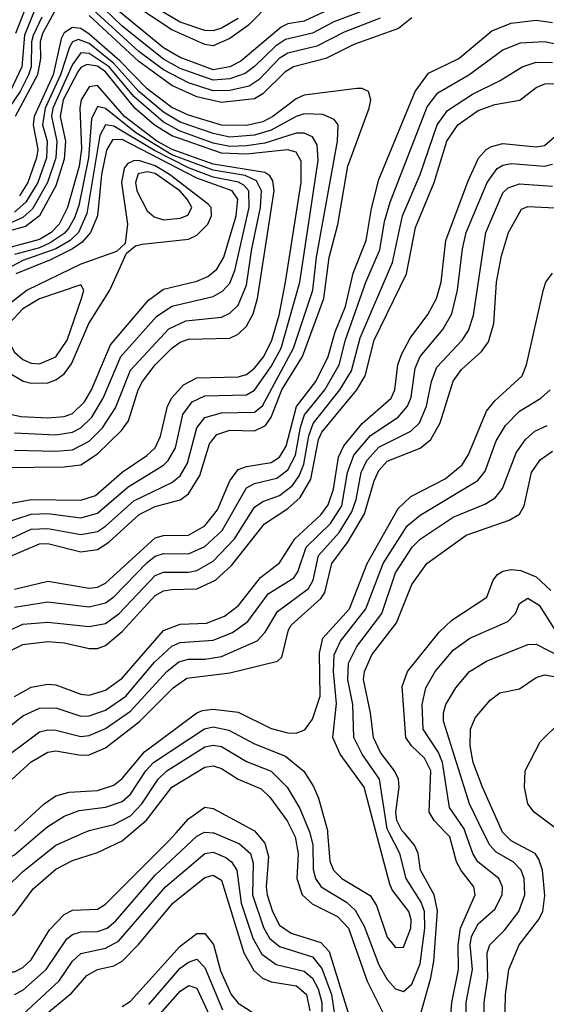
# Model space of a CAD drawing. Header units: inches. Extents: x 990535 to 1117859, y 769386 to 892122.
# Tile 648 of 656: x 1084462 to 1085735, y 829586 to 831964. Entities that reach past the tile are written whole.
import ezdxf

# ---------------------------------------------------------------- set-up
doc = ezdxf.new("R2010")
doc.units = ezdxf.units.IN
doc.header["$MEASUREMENT"] = 0
doc.layers.add('B0882', color=7, linetype='Continuous')
doc.layers.add('B0883', color=7, linetype='Continuous')

msp = doc.modelspace()

# ---------------------------------------------------------------- linework, layer by layer
at = {"layer": 'B0882', "color": 5}
for points, elevation in [([(1083769.8, 830000), (1083790, 829974.2), (1083814.8, 829950), (1083830, 829941), (1083850, 829940.8), (1083890, 829954.1), (1083910, 829954.8), (1084139.7, 829899.7), (1084170, 829882.9), (1084250, 829825.3), (1084370, 829707.1), (1084410, 829674.1), (1084430, 829664.2), (1084450, 829664.1), (1084470, 829674.7), (1084490, 829693.5), (1084534.5, 829765.5), (1084570, 829802.7), (1084590, 829813), (1084650, 829815.8), (1084670, 829827.4), (1084821.1, 829978.9), (1084840, 830000)], 3780), ([(1084053.2, 830000), (1084168.3, 829968.3), (1084288.8, 829888.7), (1084390, 829804.1), (1084410, 829792.7), (1084428.8, 829791.2), (1084450, 829804), (1084494.9, 829865.1), (1084550, 829912.3), (1084590, 829933.5), (1084650, 829952.3), (1084710, 829980.7), (1084732.7, 830000)], 3820), ([(1084186, 830000), (1084208.6, 829988.6), (1084306.8, 829926.8), (1084390, 829865.8), (1084410, 829860.1), (1084430, 829867.3), (1084470, 829906.4), (1084550, 829970.6), (1084616.5, 830000)], 3840), ([(1084267.7, 830000), (1084390, 829926.8), (1084410, 829926.3), (1084450, 829946.8), (1084511.7, 830000)], 3860), ([(1084450, 829609.5), (1084470, 829619.8), (1084526.2, 829670), (1084575.8, 829744.2), (1084590, 829754.7), (1084610, 829760.8), (1084650, 829761.7), (1084673.8, 829770), (1084693.6, 829786.4), (1084790, 829897.5), (1084890, 829992.1), (1084906, 830000)], 3760), ([(1084931, 830000), (1084993.6, 829973.6), (1085019.8, 829950), (1085026.5, 829926.5), (1085025, 829850), (1085051.4, 829771.4), (1085065.7, 829745.7), (1085090, 829725.2), (1085170, 829700.5), (1085192.6, 829672.6), (1085215.3, 829610), (1085225.4, 829545.4)], 3760), ([(1085033.9, 830000), (1085054.8, 829974.8), (1085063.1, 829943.1), (1085057.7, 829870), (1085060.5, 829850), (1085073.3, 829810), (1085090, 829777.3), (1085118, 829758), (1085190, 829735.1), (1085210, 829713.9), (1085279.5, 829490)], 3780), ([(1085122.8, 830000), (1085127.7, 829990), (1085134.9, 829950), (1085132.3, 829890), (1085145.1, 829850), (1085168.6, 829828.6), (1085230, 829798.2), (1085256.6, 829770), (1085302, 829642), (1085387.7, 829470)], 3820), ([(1085163.4, 830000), (1085170.6, 829970), (1085171.7, 829911.7), (1085177.4, 829890), (1085191.1, 829870), (1085252.3, 829832.3), (1085273.2, 829813.2), (1085294.3, 829774.3), (1085330, 829681.4), (1085350, 829646.2), (1085370, 829623.1), (1085390, 829617.1), (1085410, 829635), (1085430, 829683.5), (1085441.5, 829770), (1085440.1, 829810), (1085432.7, 829832.7), (1085396.4, 829890), (1085380.8, 829950), (1085355.1, 830000)], 3840), ([(1085206.4, 830000), (1085211.7, 829931.7), (1085220.8, 829910), (1085240.3, 829890), (1085308.7, 829848.7), (1085324.4, 829824.4), (1085350, 829747.8), (1085370, 829722.9), (1085390, 829724.1), (1085407.4, 829770), (1085408.3, 829790), (1085402.2, 829810), (1085362.3, 829862.3), (1085356.4, 829876.4), (1085323.6, 830000)], 3860), ([(1085430, 829558.4), (1085455.7, 829650), (1085462.8, 829690), (1085471.9, 829811.9), (1085464.1, 829850), (1085430.9, 829910), (1085424.7, 829950), (1085416.1, 829970), (1085390.9, 830000)], 3820), ([(1085501.8, 829530), (1085506.5, 829590), (1085522.3, 829670), (1085521.9, 829730), (1085527, 829770), (1085562.7, 829850), (1085559.2, 829870), (1085528.7, 829908.7), (1085517.9, 829930), (1085501.9, 829990), (1085492.3, 830000)], 3780), ([(1085541.3, 829510), (1085540.9, 829590), (1085556.3, 829670), (1085551.1, 829730), (1085554.3, 829750), (1085570, 829780.7), (1085610, 829815.5), (1085628.1, 829850), (1085629, 829870), (1085619.9, 829890), (1085569.6, 829930), (1085557.4, 829950), (1085539.7, 830000)], 3760), ([(1085584.8, 829490), (1085584.9, 829590), (1085593.3, 829650), (1085591.8, 829710), (1085598.2, 829730), (1085634.5, 829765.5), (1085668.5, 829810), (1085682.7, 829850), (1085680.8, 829890), (1085673.7, 829910), (1085654.5, 829930), (1085613.6, 829953.6), (1085598, 829970), (1085583.3, 830000)], 3740), ([(1085633.4, 829490), (1085635.8, 829610), (1085644.3, 829670), (1085669.3, 829730), (1085715.7, 829790), (1085726.1, 829810), (1085731.4, 829848.6), (1085725.1, 829910), (1085716.6, 829936.5), (1085707.7, 829950), (1085650, 829980.8), (1085630.3, 830000)], 3720), ([(1084470, 829561.1), (1084557.6, 829642.4), (1084590, 829690.1), (1084610, 829708.5), (1084670, 829721.6), (1084701.4, 829738.6), (1084814.9, 829870), (1084909.7, 829950.3), (1084930, 829953.5), (1084960.6, 829940.6), (1084973.9, 829930), (1084986.7, 829910), (1084997.2, 829830), (1085025.9, 829745.9), (1085047.3, 829707.3), (1085082.1, 829682.1), (1085150, 829666), (1085170, 829649.5), (1085183.4, 829623.4), (1085192.7, 829590), (1085193.4, 829530)], 3740), ([(1084532.5, 829567.5), (1084587.1, 829612.9), (1084624.5, 829655.5), (1084650, 829669.8), (1084690, 829678.8), (1084710, 829690.3), (1084749.7, 829730.3), (1084832.5, 829830), (1084910, 829891.8), (1084930, 829897.7), (1084950, 829885.5), (1085003.8, 829710), (1085028, 829668), (1085049.3, 829649.3), (1085070, 829640.6), (1085131, 829631), (1085155.6, 829610), (1085163.5, 829570)], 3720), ([(1084710, 829580.3), (1084730, 829593.2), (1084850, 829726.2), (1084890, 829756.9), (1084910, 829756.6), (1084930.8, 829730.8), (1084947.1, 829667.1), (1084973.3, 829610), (1084990, 829589), (1085050.4, 829550.4)], 3680), ([(1084774.3, 829585.7), (1084850, 829672.9), (1084870, 829687.9), (1084890, 829694.6), (1084910, 829675), (1084952.6, 829572.6)], 3660), ([(1084790.7, 829550), (1084850, 829617.7), (1084871.3, 829631.3), (1084890, 829624.6), (1084925.1, 829550)], 3640)]:
    msp.add_lwpolyline(points, dxfattribs=dict(at, elevation=elevation))
at = {"layer": 'B0883', "color": 5}
for points, elevation in [([(1085210, 831988.4), (1085150, 831960.1), (1085110, 831953.1), (1085094.3, 831945.7), (1084996.4, 831863.6), (1084970, 831849.7), (1084930, 831842.3), (1084850, 831872), (1084810, 831895.2), (1084604.2, 832064.2)], 4020), ([(1084990, 831966.6), (1084950, 831943.1), (1084930, 831936.8), (1084910, 831937.8), (1084850, 831957.4), (1084730, 832028.9)], 3960), ([(1084499.5, 831990), (1084474, 831926), (1084467.1, 831850), (1084439.3, 831790)], 4040), ([(1084550, 831988.6), (1084517.8, 831930), (1084511.4, 831910), (1084512.9, 831870), (1084505.7, 831830), (1084451.2, 831730)], 4080), ([(1084475.8, 831990), (1084452.5, 831930)], 4020), ([(1085333.2, 831966.8), (1085246.6, 831933.4), (1085180.6, 831899.4), (1085110, 831883), (1085089.6, 831870), (1085041.3, 831818.7), (1085017.1, 831803), (1084970, 831792.5), (1084930, 831792.1), (1084870, 831811), (1084810, 831842.7), (1084750, 831887), (1084630, 831996.5)], 4060), ([(1085305.1, 831990), (1085221.4, 831958.6), (1085170, 831930.9), (1085104.6, 831915.4), (1085080.5, 831899.5), (1085030, 831850.2), (1085006.7, 831833.3), (1084970, 831820.4), (1084930, 831817.1), (1084850, 831845.6), (1084810, 831867.9), (1084710, 831947.7), (1084666.7, 831990)], 4040), ([(1085070, 832005.9), (1085014.8, 831950), (1084970, 831917.8), (1084930, 831900.6), (1084910, 831903.8), (1084830, 831939.2), (1084730, 832004.7)], 3980), ([(1084516.1, 831970), (1084494.8, 831925.2), (1084490.7, 831910), (1084490.1, 831850), (1084483.9, 831830), (1084463.6, 831790), (1084422.2, 831730)], 4060), ([(1085410, 831968), (1085377.8, 831942.2), (1085270, 831903.9), (1085202.2, 831870), (1085123.6, 831850), (1085103, 831837), (1085050, 831784.2), (1085030, 831772.7), (1084950, 831763.8), (1084890, 831777.6), (1084830, 831804.6), (1084750, 831862.6), (1084630, 831973.5)], 4080), ([(1084434.7, 830665.3), (1084510, 830698.2), (1084530, 830698.5), (1084610, 830678.8), (1084650, 830684), (1084677.9, 830702.1), (1084751.1, 830768.9), (1084790, 830788.1), (1084850, 830803.9), (1084870, 830818.5), (1084897.2, 830862.8), (1084920.6, 830939.4), (1084938.3, 830961.7), (1084970, 830972), (1085030, 830970.7), (1085056.1, 830983.9), (1085070, 831003.7), (1085095.8, 831070), (1085145.4, 831150), (1085196.9, 831290), (1085210.4, 831389.6), (1085231.2, 831468.8), (1085254.8, 831610), (1085306.8, 831750), (1085310.3, 831770.3), (1085304.8, 831790), (1085290, 831797.6), (1085277.1, 831797.1), (1085150, 831781), (1085130, 831772.4), (1085074.3, 831730), (1085050, 831717.1), (1085010, 831708.2), (1084950, 831708.6), (1084870, 831733), (1084830, 831751.7), (1084770, 831796.3), (1084703.9, 831863.9), (1084630, 831928.6), (1084610, 831942.3), (1084590, 831944.7), (1084570, 831931.5), (1084562.7, 831917.3), (1084543.5, 831830), (1084497, 831730), (1084495.1, 831710), (1084505.8, 831650), (1084503.3, 831630), (1084481.7, 831570), (1084461.9, 831538.1)], 4120), ([(1084450, 830588.3), (1084530, 830607.4), (1084630, 830590.7), (1084650, 830593), (1084670, 830602.7), (1084790, 830712.3), (1084810, 830717.7), (1084870, 830718.9), (1084910, 830741.6), (1084940.1, 830779.9), (1084970.3, 830849.7), (1084990, 830877.1), (1085010, 830885), (1085070, 830894.3), (1085090, 830907.3), (1085106.3, 830933.7), (1085130.9, 831029.1), (1085177.8, 831090), (1085208, 831150), (1085224.8, 831210), (1085249.4, 831270.6), (1085268.4, 831351.6), (1085299.4, 831430), (1085312.1, 831507.9), (1085330, 831577.7), (1085417.5, 831790), (1085450, 831834.2), (1085523.7, 831870), (1085603.2, 831936.8), (1085650, 831955.2), (1085710, 831962.2), (1085750, 831956.5)], 4080), ([(1084430, 830705.5), (1084490, 830733.4), (1084530, 830735.3), (1084610, 830720.7), (1084650, 830727.7), (1084670, 830740.6), (1084737.9, 830802.1), (1084830, 830846.1), (1084850, 830862.3), (1084867.7, 830892.3), (1084890, 830978), (1084910, 831003.3), (1084950, 831014.4), (1085030, 831015.5), (1085048.8, 831031.2), (1085123.8, 831170), (1085170.5, 831310), (1085179.1, 831390), (1085230.5, 831670.5), (1085231.4, 831710), (1085222.5, 831722.5), (1085194.7, 831734.7), (1085150, 831736), (1085130, 831730), (1085070, 831697), (1085030, 831684.7), (1084970, 831680.2), (1084930, 831688.4), (1084850, 831716.2), (1084810, 831739.9), (1084750, 831790.3), (1084690, 831858.1), (1084630, 831906.1), (1084604.5, 831915.5), (1084590, 831910.4), (1084582.9, 831897.1), (1084560.9, 831830), (1084523.7, 831750), (1084517.8, 831710), (1084528.6, 831670), (1084527.1, 831630), (1084505.8, 831570), (1084477.5, 831522.5), (1084450, 831498.9)], 4140), ([(1084450, 830544.8), (1084530, 830557.9), (1084630, 830546), (1084670, 830555.4), (1084690, 830569.8), (1084770, 830652.6), (1084790, 830667.7), (1084810, 830674.3), (1084870, 830674.1), (1084910, 830691.3), (1084951.3, 830730), (1085010, 830832.8), (1085030, 830843.2), (1085083.5, 830856.5), (1085110, 830876.6), (1085128.4, 830911.6), (1085140.7, 830979.3), (1085150.8, 831009.2), (1085199.2, 831070), (1085234.5, 831130), (1085249.7, 831190.3), (1085298.7, 831330), (1085332.4, 831407.6), (1085343.8, 831476.2), (1085357.1, 831522.9), (1085447.1, 831752.9), (1085472.9, 831787.2), (1085547.8, 831830), (1085630, 831890.7), (1085672.6, 831907.4), (1085730, 831911), (1085930, 831869.8)], 4060), ([(1084410, 830743.5), (1084490, 830769.7), (1084530, 830770.9), (1084610, 830760.9), (1084650, 830771.6), (1084724.2, 830835.8), (1084810, 830887.9), (1084821.2, 830898.8), (1084838.4, 830930), (1084856.4, 831010), (1084879.1, 831040.9), (1084910, 831055.4), (1085010, 831057.8), (1085030, 831068.9), (1085070, 831126), (1085093.8, 831170), (1085139.2, 831330), (1085183.6, 831623.6), (1085181.4, 831661.5), (1085170, 831680.7), (1085150, 831689.9), (1085130, 831689.8), (1085054.3, 831665.7), (1085010, 831658.6), (1084970, 831657.5), (1084930, 831665.4), (1084850, 831694.6), (1084810, 831715.7), (1084738, 831778), (1084678.3, 831850), (1084630, 831881.9), (1084610, 831883.3), (1084590, 831855.7), (1084542.5, 831750), (1084538.8, 831730), (1084551.7, 831670), (1084549.8, 831630), (1084529.8, 831570), (1084493.3, 831506.8), (1084470, 831485.5), (1084370, 831441.6)], 4160), ([(1084350, 830779), (1084490, 830804.7), (1084610, 830803.4), (1084645.4, 830814.6), (1084709.5, 830870.6), (1084769.1, 830910.9), (1084789.6, 830930), (1084802.2, 830957.8), (1084819.2, 831030), (1084830, 831050.4), (1084858.4, 831081.6), (1084890, 831099), (1084990, 831101), (1085010, 831107.1), (1085030, 831122.1), (1085052.1, 831150), (1085071.6, 831190), (1085089.5, 831250), (1085104.9, 831330), (1085142.6, 831570), (1085142.2, 831622.2), (1085130, 831643.4), (1085109.6, 831649.6), (1085010, 831638.6), (1084950, 831641.2), (1084830, 831683.3), (1084787.5, 831710), (1084740.8, 831750), (1084670, 831838), (1084650, 831851.6), (1084624.6, 831855.4), (1084610, 831847.7), (1084602.7, 831837.3), (1084567.6, 831770), (1084560.4, 831730), (1084573, 831670), (1084570, 831626.4), (1084550, 831562.1), (1084510.2, 831490), (1084476.1, 831463.9), (1084428.7, 831451.3)], 4180), ([(1084419.2, 830480.8), (1084470, 830503.9), (1084530, 830509.1), (1084630, 830498.5), (1084670, 830505.2), (1084702.4, 830530), (1084790, 830621.1), (1084810, 830629.4), (1084870, 830629.6), (1084890, 830633.7), (1084930, 830656.3), (1084981.5, 830710), (1085030, 830786.7), (1085050, 830800.1), (1085090, 830814.9), (1085121.1, 830838.9), (1085137.6, 830862.4), (1085149.2, 830890), (1085161.1, 830958.9), (1085171.3, 830988.7), (1085235.7, 831070), (1085264.3, 831115.7), (1085284.7, 831195.3), (1085363.1, 831376.9), (1085387.1, 831490), (1085429.9, 831589.9), (1085470.7, 831709.3), (1085495.6, 831744.4), (1085556.2, 831783.8), (1085623, 831817), (1085676.7, 831850), (1085710, 831861.1), (1085750, 831860)], 4040), ([(1084350, 830881.7), (1084570, 830883.5), (1084610, 830889), (1084650, 830915.5), (1084708.6, 830971.4), (1084724.9, 830995.1), (1084748.3, 831070), (1084758.7, 831090), (1084789.7, 831130), (1084830, 831170.3), (1084850, 831184.9), (1084870, 831191.9), (1084970, 831194.7), (1084990, 831204), (1085010, 831223.4), (1085026.5, 831253.5), (1085036.8, 831290), (1085077.1, 831550), (1085073.9, 831574), (1085066.8, 831586.8), (1085054.9, 831594.9), (1084930, 831614.9), (1084831.1, 831650), (1084793.8, 831670), (1084715.8, 831730), (1084650, 831804.5), (1084630, 831801.4), (1084610.7, 831770), (1084607.4, 831750), (1084612, 831652), (1084606.3, 831610), (1084578.2, 831510), (1084557.7, 831470), (1084538.1, 831450), (1084510, 831432.9), (1084430, 831410.9)], 4220), ([(1084430, 830434.6), (1084470, 830454.4), (1084530, 830462), (1084570, 830458.8), (1084630, 830445.1), (1084650, 830445.2), (1084670, 830452.3), (1084710, 830485.8), (1084790, 830573.2), (1084810, 830584.1), (1084830, 830587.7), (1084890, 830589), (1084935.3, 830610), (1084974.3, 830645.7), (1085053.9, 830746.1), (1085110, 830783.3), (1085140.3, 830810), (1085166.1, 830853.9), (1085184.6, 830950), (1085192.1, 830967.9), (1085276.5, 831070), (1085296.7, 831103.3), (1085318.8, 831190), (1085396.9, 831350), (1085418.4, 831461.6), (1085463.5, 831570), (1085494, 831670), (1085521.3, 831710), (1085570, 831744.2), (1085610, 831759.1), (1085670.7, 831769.3), (1085710, 831799.5), (1085731.3, 831808.7), (1085770.7, 831809.3)], 4020), ([(1084450, 830923.9), (1084550, 830921.6), (1084590, 830925.2), (1084630, 830946.1), (1084662, 830978), (1084693.5, 831026.5), (1084730, 831117.4), (1084822.6, 831217.4), (1084864, 831236), (1084950, 831245.3), (1084970, 831255.1), (1084990, 831273.8), (1085010, 831322.5), (1085022.8, 831410), (1085043.9, 831510), (1085046.5, 831550), (1085034.1, 831574.1), (1085007.1, 831587.1), (1084930, 831599.8), (1084830, 831637.5), (1084742.9, 831690), (1084670, 831748.7), (1084650, 831753.9), (1084635.9, 831724.1), (1084628.5, 831630), (1084604.8, 831515.2), (1084595, 831485), (1084580.5, 831459.5), (1084570, 831447.3), (1084535.7, 831424.3), (1084510, 831412.7), (1084450, 831396.4)], 4240), ([(1084450, 830966.1), (1084550, 830960.9), (1084590, 830967.5), (1084610, 830977.6), (1084636.3, 831003.7), (1084663.9, 831050), (1084706.3, 831150), (1084793.2, 831246.8), (1084830, 831271.7), (1084930, 831295.1), (1084952.3, 831307.7), (1084970, 831327.5), (1084982, 831358), (1085017, 831510), (1085015.6, 831550), (1085003.7, 831563.7), (1084991.2, 831571.2), (1084930, 831583.5), (1084870, 831605.6), (1084787.9, 831647.9), (1084690, 831706.5), (1084670, 831709.7), (1084656.2, 831683.8), (1084624.5, 831495.5), (1084604.2, 831450), (1084584.4, 831430), (1084549.7, 831410.3), (1084470, 831381.8), (1084397, 831343)], 4260), ([(1084450, 830329.5), (1084490, 830351.7), (1084530, 830358.9), (1084550, 830357.4), (1084610, 830334.9), (1084630, 830332.2), (1084670, 830344.5), (1084710, 830373.7), (1084810, 830488.5), (1084850, 830504.1), (1084913.4, 830506.6), (1084956.9, 830523.1), (1084990.7, 830549.3), (1085043.8, 830616.2), (1085090, 830652.3), (1085126.8, 830710), (1085190, 830768.1), (1085207.8, 830792.2), (1085220.3, 830830), (1085232.8, 830907.2), (1085245.4, 830934.6), (1085290, 830988.1), (1085359.8, 831050), (1085368.6, 831070), (1085376.3, 831130), (1085385, 831155), (1085405.7, 831194.3), (1085448.7, 831251.3), (1085469.6, 831290.4), (1085480.5, 831330), (1085491.7, 831430), (1085545.6, 831574.4), (1085571.2, 831628.8), (1085589.6, 831650), (1085602.5, 831657.5), (1085630, 831664.9), (1085710, 831656.4), (1085730, 831659.5), (1085790, 831710.9)], 3980), ([(1084430, 831013.1), (1084465.1, 831005.1), (1084530, 831001.8), (1084570, 831005.4), (1084590, 831012.8), (1084619, 831041), (1084635.6, 831070), (1084681.6, 831178.4), (1084773.7, 831286.3), (1084810, 831312.6), (1084890, 831331.8), (1084916.8, 831343.2), (1084938.8, 831361.2), (1084955.3, 831390), (1084985.3, 831490), (1084989.1, 831530), (1084975.6, 831550), (1084890, 831580.6), (1084710, 831674.4), (1084686.9, 831673.1), (1084671.8, 831648.2), (1084659.9, 831590), (1084649.9, 831490), (1084633, 831450), (1084613.3, 831426.7), (1084590, 831410.1), (1084536.5, 831383.5), (1084453.1, 831350)], 4280), ([(1084395.9, 830224.1), (1084470, 830282.3), (1084510, 830301.1), (1084550, 830301.8), (1084610, 830281.7), (1084630, 830282.4), (1084670, 830296.6), (1084718.6, 830330), (1084788, 830412), (1084830, 830450.8), (1084850, 830459.6), (1084930, 830464.9), (1084976.3, 830483.7), (1085013.4, 830510), (1085062.5, 830577.5), (1085124.5, 830615.5), (1085134.6, 830630), (1085154.2, 830690), (1085212.9, 830747.1), (1085240.4, 830790), (1085254.6, 830870), (1085270, 830911.9), (1085310, 830959.6), (1085376.5, 831003.5), (1085399.3, 831030), (1085407.8, 831052.2), (1085418, 831122), (1085429.5, 831150), (1085484.6, 831215.4), (1085506.4, 831253.6), (1085520.2, 831310), (1085532.1, 831410), (1085541.1, 831450), (1085591.4, 831570), (1085616.2, 831603.8), (1085630, 831612.2), (1085650, 831616.2), (1085730.4, 831609.6), (1085750, 831614.4)], 3960), ([(1084433.1, 831113.1), (1084470.8, 831090.8), (1084490, 831085.9), (1084530, 831086.8), (1084550, 831093.6), (1084570, 831108.5), (1084587.1, 831132.9), (1084629.4, 831230), (1084679.7, 831310), (1084720.3, 831399.7), (1084742.3, 831417.7), (1084758.3, 831421.7), (1084870, 831433.8), (1084890, 831443.3), (1084916.6, 831470), (1084926, 831490), (1084925.1, 831510), (1084918, 831518), (1084824.2, 831590), (1084790, 831610.7), (1084750, 831623.7), (1084737.2, 831622.8), (1084723.4, 831616.6), (1084714.9, 831605.1), (1084707.9, 831570), (1084722.5, 831470), (1084716.9, 831423.1), (1084696.1, 831403.9), (1084610, 831373.3), (1084480.3, 831310), (1084429.3, 831270.6)], 4320), ([(1084410, 830169.7), (1084510, 830243.8), (1084530, 830249), (1084550, 830248.1), (1084610, 830232.9), (1084630, 830234.8), (1084670, 830251.6), (1084730, 830293.5), (1084818.2, 830390), (1084847.1, 830412.9), (1084870, 830419.3), (1084910, 830419.1), (1084950, 830425.6), (1085036, 830464), (1085055.8, 830484.2), (1085085.2, 830534.8), (1085160.3, 830590), (1085171.3, 830610), (1085184.5, 830670), (1085234.4, 830725.6), (1085265.1, 830774.9), (1085275.4, 830804.6), (1085287.4, 830870), (1085301.3, 830898.7), (1085330, 830930.9), (1085407.7, 830970), (1085427.9, 830990), (1085445.6, 831030), (1085457.1, 831090), (1085470, 831124.8), (1085531, 831190), (1085546.6, 831213.4), (1085558.5, 831250), (1085588.2, 831450), (1085630, 831545.4), (1085642.3, 831557.7), (1085670, 831567.2), (1085750, 831561.6)], 3940), ([(1084444.2, 830130), (1084490, 830171.6), (1084530, 830195), (1084550, 830198), (1084610, 830187.6), (1084630, 830188.2), (1084670, 830205.1), (1084751.4, 830268.6), (1084833.4, 830350), (1084866.2, 830373.8), (1084970, 830386.5), (1085085.1, 830414.9), (1085095.7, 830424.4), (1085111.7, 830490), (1085118.4, 830501.6), (1085190, 830565.6), (1085199.8, 830580.2), (1085216.3, 830650), (1085256.3, 830703.7), (1085295.8, 830770), (1085318.6, 830850), (1085330, 830875), (1085350, 830897.2), (1085430, 830929), (1085455.5, 830950), (1085478.1, 830990), (1085509.4, 831090.6), (1085530, 831118.8), (1085577.7, 831162.3), (1085594.6, 831185.4), (1085607.9, 831230), (1085614.1, 831330), (1085626.5, 831393.5), (1085643.2, 831450), (1085674.4, 831505.6), (1085690, 831512.2), (1085790, 831507.5)], 3920), ([(1084450, 830004.3), (1084521.4, 830070), (1084550, 830089.5), (1084581.7, 830098.3), (1084650, 830102.3), (1084690, 830115), (1084710, 830131.6), (1084764, 830196), (1084890, 830289.8), (1084904.2, 830295.8), (1084930, 830298.9), (1084990, 830291.3), (1085070, 830251.8), (1085110, 830241.7), (1085130, 830241), (1085151.6, 830248.4), (1085170, 830274.8), (1085188.6, 830330), (1085186.5, 830433.5), (1085194.4, 830470), (1085258.9, 830541.1), (1085302.2, 830650), (1085376.6, 830783.4), (1085407.5, 830812.5), (1085490, 830854.9), (1085531.2, 830888.8), (1085546.7, 830913.3), (1085590, 831018.3), (1085610, 831042.9), (1085676.3, 831103.7), (1085686.5, 831130), (1085727.7, 831312.3), (1085733.8, 831330), (1085750, 831351.6)], 3880), ([(1085323.6, 830000), (1085294.6, 830110), (1085236.3, 830190), (1085219, 830230), (1085227.4, 830312.6), (1085220.4, 830390), (1085222, 830430), (1085237.3, 830462.7), (1085299, 830541), (1085340.2, 830650), (1085398.3, 830741.7), (1085430, 830767.5), (1085569.1, 830850.9), (1085586.9, 830873.1), (1085613.8, 830946.2), (1085636.1, 830983.9), (1085670, 831017.9), (1085721.6, 831050), (1085744.2, 831070)], 3860), ([(1085355.1, 830000), (1085350, 830009.9), (1085331.3, 830130), (1085289.7, 830190), (1085269.7, 830230), (1085267.1, 830310), (1085254.9, 830370), (1085257.1, 830410), (1085277.2, 830450), (1085337.3, 830530), (1085370, 830627.5), (1085410.3, 830690), (1085430, 830709.4), (1085510, 830762.5), (1085586.1, 830793.9), (1085611.2, 830808.8), (1085628.6, 830831.4), (1085662.2, 830917.8), (1085684.6, 830950), (1085706.9, 830970), (1085736.5, 830983.5)], 3840), ([(1085390.9, 830000), (1085385.9, 830005.9), (1085373.8, 830030), (1085371.1, 830050), (1085378.9, 830110), (1085377.4, 830130), (1085367.7, 830150), (1085334, 830194), (1085316.8, 830230), (1085310.2, 830290), (1085293.1, 830370), (1085295, 830390), (1085313.5, 830430), (1085372.7, 830507.3), (1085410, 830599.5), (1085446, 830650), (1085540.9, 830719.1), (1085645.3, 830754.7), (1085670, 830769.6), (1085681, 830790), (1085699.2, 830870), (1085719.6, 830900.4), (1085750, 830921.9)], 3820), ([(1085492.3, 830000), (1085463.7, 830030), (1085452, 830050), (1085455.4, 830150), (1085440.4, 830180.4), (1085408.9, 830210), (1085395.5, 830230), (1085386.4, 830353.6), (1085399.1, 830390), (1085475.8, 830484.2), (1085506.4, 830513.6), (1085591, 830569), (1085606.2, 830610), (1085616.5, 830623.5), (1085630, 830632), (1085650, 830635.6), (1085673.4, 830633.4), (1085710, 830617.8), (1085745.4, 830585.4)], 3780), ([(1085539.7, 830000), (1085536.2, 830010), (1085501, 830061), (1085484.2, 830170), (1085473.8, 830193.8), (1085437.3, 830250), (1085434.8, 830310), (1085443.3, 830350), (1085466.2, 830390), (1085510, 830440.8), (1085550, 830470.1), (1085641.6, 830510), (1085659.9, 830530), (1085670, 830553.7), (1085690, 830566.6), (1085717.4, 830550), (1085755.1, 830490)], 3760), ([(1085583.3, 830000), (1085548.9, 830070), (1085486.5, 830270), (1085486.3, 830290), (1085492.1, 830310), (1085516.1, 830350), (1085549.4, 830390), (1085590, 830414.5), (1085690, 830454.4), (1085710, 830455.5), (1085770, 830425.2)], 3740), ([(1085630.3, 830000), (1085630, 830000.3), (1085580.1, 830110), (1085558.1, 830170), (1085550.5, 830210), (1085551.5, 830250), (1085562.5, 830277.5), (1085599.4, 830320.6), (1085622.3, 830337.7), (1085670, 830347.5), (1085710, 830375), (1085730, 830381.8), (1085790, 830370.8)], 3720), ([(1084511.7, 830000), (1084530, 830015.7), (1084570, 830039.9), (1084606.2, 830053.8), (1084670, 830061.7), (1084710, 830076), (1084730, 830093.5), (1084766.8, 830150), (1084785.8, 830170), (1084908.9, 830251.1), (1084930, 830256), (1084967.8, 830247.8), (1085030, 830215.1), (1085104.9, 830184.9), (1085148.9, 830148.9), (1085172.2, 830112.2), (1085183.9, 830083.9), (1085205.9, 830005.9), (1085206.4, 830000)], 3860), ([(1085770, 830001.6), (1085705.4, 830050), (1085689.7, 830070), (1085681.9, 830110), (1085683.3, 830150), (1085720.1, 830219.9), (1085770.5, 830269.5)], 3680), ([(1084616.5, 830000), (1084630, 830005.9), (1084690, 830019.9), (1084730, 830041.4), (1084757.8, 830070), (1084796.6, 830130), (1084818.2, 830150), (1084910, 830207.7), (1084930, 830212.1), (1084950, 830208.3), (1085010, 830172.2), (1085070, 830148.9), (1085108.5, 830110), (1085139.1, 830059), (1085162.8, 830002.8), (1085163.4, 830000)], 3840), ([(1084732.7, 830000), (1084769, 830031), (1084830, 830110.3), (1084910, 830158.5), (1084930, 830161.5), (1084950, 830155.6), (1084990, 830129.8), (1085046, 830106), (1085066.4, 830086.4), (1085108.7, 830028.7), (1085122.8, 830000)], 3820), ([(1084840, 830000), (1084870, 830033.6), (1084910, 830061.9), (1084930, 830059.2), (1085030, 830004.7), (1085033.9, 830000)], 3780), ([(1084906, 830000), (1084910, 830001.9), (1084930, 830000.4), (1084931, 830000)], 3760)]:
    msp.add_lwpolyline(points, dxfattribs=dict(at, elevation=elevation))
at = {"layer": 'B0883', "color": 5, "elevation": 4340}
for points in [[(1084770, 831596.5), (1084748.7, 831591.3), (1084742.2, 831570), (1084745.6, 831550), (1084770, 831502), (1084787.3, 831487.3), (1084810, 831480.6), (1084850, 831484.2), (1084868.5, 831491.5), (1084878.2, 831510), (1084867.3, 831530), (1084848.9, 831550), (1084790, 831592)], [(1084610, 831323.1), (1084510, 831289.7), (1084470, 831265.1), (1084436.7, 831230), (1084431, 831210), (1084434, 831190), (1084450, 831161), (1084470, 831142.7), (1084490, 831134.3), (1084510, 831132.8), (1084550, 831149.5), (1084576.9, 831190), (1084611.9, 831290), (1084616.9, 831310)]]:
    msp.add_lwpolyline(points, close=True, dxfattribs=at)

doc.saveas('drawing.dxf')
